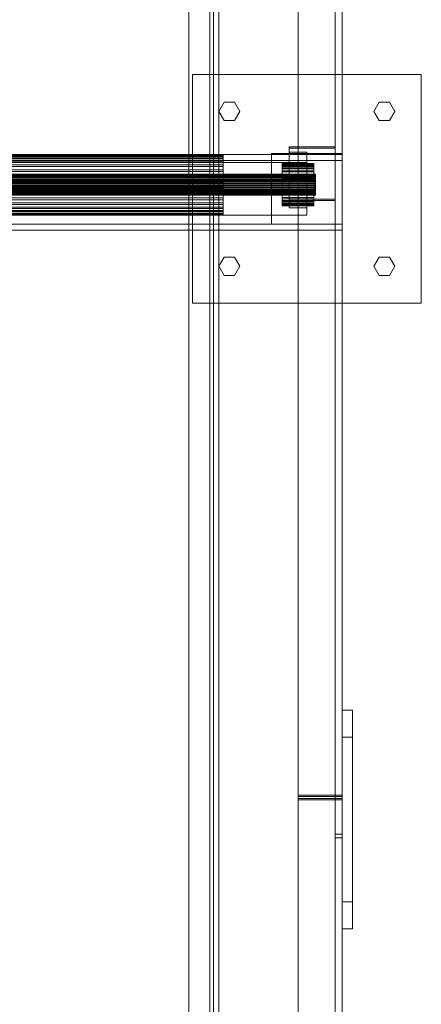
# Model space of a CAD drawing. Header units: millimetres. Extents: x -4738 to 65662, y -68080 to 6847.
# Tile 716 of 1056: x 27592 to 27820, y -21638 to -21078. Entities that reach past the tile are written whole.
import ezdxf

# ---------------------------------------------------------------- set-up
doc = ezdxf.new("R2010")
doc.units = ezdxf.units.MM
doc.layers.add('superior_C09', color=7, linetype='Continuous', lineweight=0)

msp = doc.modelspace()

# ---------------------------------------------------------------- linework, layer by layer
at = {"layer": 'superior_C09'}
for p, q in [((27750.067, -17792.489), (27750.067, -22171.241)), ((27750.067, -22172.041), (27750.067, -17793.289)), ((27771.067, -17793.689), (27771.067, -22172.44)), ((27775.067, -22171.241), (27775.067, -17792.489)), ((27775.067, -17793.289), (27775.067, -22172.041)), ((27775.067, -22172.44), (27775.067, -17793.689)), ((27750.067, -17805.813), (27750.067, -22184.565)), ((27775.067, -22184.565), (27775.067, -17805.813)), ((27750.067, -22185.364), (27750.067, -17806.612)), ((27771.067, -22185.364), (27771.067, -17806.612)), ((27775.067, -17806.612), (27775.067, -22185.364)), ((27700.067, -22092.939), (27700.067, -17852.939)), ((27700.067, -17853.338), (27700.067, -22093.338)), ((27700.067, -22106.662), (27700.067, -17866.662)), ((27700.067, -17867.061), (27700.067, -22107.061)), ((27702.067, -17907.74), (27702.067, -22028.81)), ((27702.067, -22033.473), (27702.067, -17912.404)), ((27705.067, -22028.81), (27705.067, -17907.74)), ((27705.067, -17912.404), (27705.067, -22033.473)), ((27700.067, -22023.962), (27700.067, -17922.714)), ((27700.067, -17923.114), (27700.067, -22024.362)), ((27688.067, -17952.846), (27688.067, -21994.629)), ((27688.067, -21995.429), (27688.067, -17953.646)), ((27771.067, -21994.629), (27771.067, -17952.846)), ((27771.067, -17953.646), (27771.067, -21995.429)), ((27750.067, -20331.449), (27750.067, -21518.768)), ((27750.067, -21519.568), (27750.067, -20332.248)), ((27771.067, -20331.449), (27771.067, -21518.768)), ((27775.067, -21518.768), (27775.067, -20331.449)), ((27775.067, -20332.248), (27775.067, -21519.568)), ((27771.067, -21541.018), (27771.067, -20353.699)), ((27775.067, -20353.699), (27775.067, -21541.018)), ((27690.067, -21239.458), (27690.067, -21109.458)), ((27690.067, -21109.458), (27820.067, -21109.458)), ((27820.067, -21109.458), (27820.067, -21239.458)), ((27705.067, -21130.458), (27708.067, -21125.262)), ((27708.067, -21125.262), (27714.067, -21125.262)), ((27714.067, -21125.262), (27717.067, -21130.458)), ((27793.067, -21130.458), (27796.067, -21125.262)), ((27796.067, -21125.262), (27802.067, -21125.262)), ((27802.067, -21125.262), (27805.067, -21130.458)), ((27708.067, -21135.654), (27705.067, -21130.458)), ((27717.067, -21130.458), (27714.067, -21135.654)), ((27796.067, -21135.654), (27793.067, -21130.458)), ((27805.067, -21130.458), (27802.067, -21135.654)), ((27714.067, -21135.654), (27708.067, -21135.654)), ((27802.067, -21135.654), (27796.067, -21135.654)), ((27775.067, -21154.972), (27225.067, -21154.972)), ((27292.567, -21155.162), (27707.567, -21155.162)), ((27292.567, -21155.28), (27707.567, -21155.28)), ((27292.567, -21155.696), (27707.567, -21155.696)), ((27292.567, -21156.046), (27707.567, -21156.046)), ((27707.567, -21155.696), (27707.567, -21155.162)), ((27707.567, -21155.162), (27707.567, -21155.28)), ((27707.567, -21155.28), (27707.567, -21156.046)), ((27707.567, -21156.862), (27707.567, -21155.696)), ((27707.567, -21156.046), (27707.567, -21157.43)), ((27735.067, -21194.458), (27735.067, -21154.458)), ((27735.067, -21154.458), (27775.067, -21154.458)), ((27745.067, -21150.601), (27745.067, -21180.333)), ((27771.067, -21150.601), (27745.067, -21150.601)), ((27745.067, -21150.601), (27745.067, -21151.4)), ((27745.067, -21151.4), (27771.067, -21151.4)), ((27745.067, -21181.133), (27745.067, -21151.4)), ((27745.067, -21153.574), (27745.067, -21177.36)), ((27755.067, -21153.574), (27745.067, -21153.574)), ((27745.067, -21153.574), (27745.067, -21161.568)), ((27755.067, -21177.36), (27755.067, -21153.574)), ((27755.067, -21161.568), (27755.067, -21153.574)), ((27771.067, -21180.333), (27771.067, -21150.601)), ((27771.067, -21151.4), (27771.067, -21150.601)), ((27771.067, -21151.4), (27771.067, -21181.133)), ((27775.067, -21154.458), (27775.067, -21194.458)), ((27775.067, -21194.615), (27775.067, -21154.972)), ((27775.067, -21158.303), (27775.067, -21154.972)), ((27225.067, -21158.303), (27775.067, -21158.303)), ((27755.067, -21159.458), (27245.067, -21159.458)), ((27292.567, -21156.862), (27707.567, -21156.862)), ((27292.567, -21157.43), (27707.567, -21157.43)), ((27292.567, -21158.614), (27707.567, -21158.614)), ((27292.567, -21159.378), (27707.567, -21159.378)), ((27292.567, -21160.885), (27707.567, -21160.885)), ((27707.567, -21158.614), (27707.567, -21156.862)), ((27707.567, -21157.43), (27707.567, -21159.378)), ((27707.567, -21160.885), (27707.567, -21158.614)), ((27707.567, -21159.378), (27707.567, -21161.817)), ((27707.567, -21163.589), (27707.567, -21160.885)), ((27741.067, -21160.236), (27741.067, -21160.152)), ((27741.067, -21160.152), (27741.067, -21160.529)), ((27741.067, -21160.152), (27759.067, -21160.152)), ((27741.067, -21160.776), (27741.067, -21160.236)), ((27741.067, -21160.236), (27759.067, -21160.236)), ((27741.067, -21160.529), (27741.067, -21161.352)), ((27741.067, -21160.529), (27759.067, -21160.529)), ((27741.067, -21161.753), (27741.067, -21160.776)), ((27741.067, -21160.776), (27759.067, -21160.776)), ((27741.067, -21161.352), (27741.067, -21162.589)), ((27741.067, -21161.352), (27759.067, -21161.352)), ((27745.067, -21161.568), (27755.067, -21161.568)), ((27745.067, -21185.354), (27745.067, -21161.568)), ((27755.067, -21159.458), (27755.067, -21189.458)), ((27755.067, -21161.568), (27755.067, -21185.354)), ((27759.067, -21160.529), (27759.067, -21160.152)), ((27759.067, -21160.152), (27759.067, -21160.236)), ((27759.067, -21160.236), (27759.067, -21160.776)), ((27759.067, -21161.352), (27759.067, -21160.529)), ((27759.067, -21160.776), (27759.067, -21161.753)), ((27759.067, -21162.589), (27759.067, -21161.352)), ((27775.067, -21158.303), (27775.067, -21197.946)), ((27240.067, -21166.141), (27760.067, -21166.141)), ((27240.067, -21166.182), (27760.067, -21166.182)), ((27240.067, -21166.329), (27760.067, -21166.329)), ((27240.067, -21166.453), (27760.067, -21166.453)), ((27240.067, -21166.74), (27760.067, -21166.74)), ((27240.067, -21166.941), (27760.067, -21166.941)), ((27292.567, -21161.817), (27707.567, -21161.817)), ((27292.567, -21163.589), (27707.567, -21163.589)), ((27292.567, -21164.652), (27707.567, -21164.652)), ((27292.567, -21166.62), (27707.567, -21166.62)), ((27707.567, -21161.817), (27707.567, -21164.652)), ((27707.567, -21166.62), (27707.567, -21163.589)), ((27707.567, -21164.652), (27707.567, -21167.774)), ((27707.567, -21169.864), (27707.567, -21166.62)), ((27741.067, -21163.128), (27741.067, -21161.753)), ((27741.067, -21161.753), (27759.067, -21161.753)), ((27741.067, -21162.589), (27741.067, -21164.192)), ((27741.067, -21162.589), (27759.067, -21162.589)), ((27741.067, -21164.85), (27741.067, -21163.128)), ((27741.067, -21163.128), (27759.067, -21163.128)), ((27741.067, -21164.192), (27741.067, -21166.101)), ((27741.067, -21164.192), (27759.067, -21164.192)), ((27741.067, -21166.851), (27741.067, -21164.85)), ((27741.067, -21164.85), (27759.067, -21164.85)), ((27741.067, -21166.101), (27741.067, -21168.241)), ((27741.067, -21166.101), (27759.067, -21166.101)), ((27741.067, -21169.055), (27741.067, -21166.851)), ((27741.067, -21166.851), (27759.067, -21166.851)), ((27759.067, -21161.753), (27759.067, -21163.128)), ((27759.067, -21164.192), (27759.067, -21162.589)), ((27759.067, -21163.128), (27759.067, -21164.85)), ((27759.067, -21166.101), (27759.067, -21164.192)), ((27759.067, -21164.85), (27759.067, -21166.851)), ((27759.067, -21168.241), (27759.067, -21166.101)), ((27759.067, -21166.851), (27759.067, -21169.055)), ((27760.067, -21166.329), (27760.067, -21166.141)), ((27760.067, -21166.141), (27760.067, -21166.182)), ((27760.067, -21166.182), (27760.067, -21166.453)), ((27760.067, -21166.74), (27760.067, -21166.329)), ((27760.067, -21166.453), (27760.067, -21166.941)), ((27760.067, -21167.359), (27760.067, -21166.74)), ((27760.067, -21166.941), (27760.067, -21167.629)), ((27240.067, -21167.359), (27760.067, -21167.359)), ((27240.067, -21167.629), (27760.067, -21167.629)), ((27240.067, -21168.16), (27760.067, -21168.16)), ((27240.067, -21168.489), (27760.067, -21168.489)), ((27240.067, -21169.115), (27760.067, -21169.115)), ((27240.067, -21169.49), (27760.067, -21169.49)), ((27240.067, -21170.185), (27760.067, -21170.185)), ((27240.067, -21170.592), (27760.067, -21170.592)), ((27240.067, -21171.329), (27760.067, -21171.329)), ((27240.067, -21171.753), (27760.067, -21171.753)), ((27240.067, -21172.505), (27760.067, -21172.505)), ((27292.567, -21167.774), (27707.567, -21167.774)), ((27292.567, -21169.864), (27707.567, -21169.864)), ((27292.567, -21171.063), (27707.567, -21171.063)), ((27707.567, -21167.774), (27707.567, -21171.063)), ((27707.567, -21173.194), (27707.567, -21169.864)), ((27707.567, -21171.063), (27707.567, -21174.394)), ((27741.067, -21168.241), (27741.067, -21170.53)), ((27741.067, -21168.241), (27759.067, -21168.241)), ((27741.067, -21171.377), (27741.067, -21169.055)), ((27741.067, -21169.055), (27759.067, -21169.055)), ((27741.067, -21170.53), (27741.067, -21172.881)), ((27741.067, -21170.53), (27759.067, -21170.53)), ((27741.067, -21173.728), (27741.067, -21171.377)), ((27741.067, -21171.377), (27759.067, -21171.377)), ((27741.067, -21172.881), (27741.067, -21175.203)), ((27741.067, -21172.881), (27759.067, -21172.881)), ((27759.067, -21170.53), (27759.067, -21168.241)), ((27759.067, -21169.055), (27759.067, -21171.377)), ((27759.067, -21172.881), (27759.067, -21170.53)), ((27759.067, -21171.377), (27759.067, -21173.728)), ((27759.067, -21175.203), (27759.067, -21172.881)), ((27760.067, -21168.16), (27760.067, -21167.359)), ((27760.067, -21167.629), (27760.067, -21168.489)), ((27760.067, -21169.115), (27760.067, -21168.16)), ((27760.067, -21168.489), (27760.067, -21169.49)), ((27760.067, -21170.185), (27760.067, -21169.115)), ((27760.067, -21169.49), (27760.067, -21170.592)), ((27760.067, -21171.329), (27760.067, -21170.185)), ((27760.067, -21170.592), (27760.067, -21171.753)), ((27760.067, -21172.505), (27760.067, -21171.329)), ((27760.067, -21171.753), (27760.067, -21172.928)), ((27760.067, -21173.666), (27760.067, -21172.505)), ((27240.067, -21172.928), (27760.067, -21172.928)), ((27240.067, -21173.666), (27760.067, -21173.666)), ((27240.067, -21174.073), (27760.067, -21174.073)), ((27240.067, -21174.768), (27760.067, -21174.768)), ((27240.067, -21175.143), (27760.067, -21175.143)), ((27240.067, -21175.768), (27760.067, -21175.768)), ((27240.067, -21176.097), (27760.067, -21176.097)), ((27240.067, -21176.629), (27760.067, -21176.629)), ((27240.067, -21176.899), (27760.067, -21176.899)), ((27240.067, -21177.317), (27760.067, -21177.317)), ((27240.067, -21177.517), (27760.067, -21177.517)), ((27240.067, -21177.805), (27760.067, -21177.805)), ((27240.067, -21177.929), (27760.067, -21177.929)), ((27760.067, -21178.075), (27240.067, -21178.075)), ((27240.067, -21178.117), (27760.067, -21178.117)), ((27292.567, -21173.194), (27707.567, -21173.194)), ((27292.567, -21174.394), (27707.567, -21174.394)), ((27292.567, -21176.484), (27707.567, -21176.484)), ((27292.567, -21177.637), (27707.567, -21177.637)), ((27707.567, -21176.484), (27707.567, -21173.194)), ((27707.567, -21174.394), (27707.567, -21177.637)), ((27707.567, -21179.606), (27707.567, -21176.484)), ((27707.567, -21177.637), (27707.567, -21180.669)), ((27741.067, -21176.017), (27741.067, -21173.728)), ((27741.067, -21173.728), (27759.067, -21173.728)), ((27741.067, -21175.203), (27741.067, -21177.407)), ((27741.067, -21175.203), (27759.067, -21175.203)), ((27741.067, -21178.157), (27741.067, -21176.017)), ((27741.067, -21176.017), (27759.067, -21176.017)), ((27741.067, -21177.407), (27741.067, -21179.408)), ((27741.067, -21177.407), (27759.067, -21177.407)), ((27741.067, -21180.066), (27741.067, -21178.157)), ((27741.067, -21178.157), (27759.067, -21178.157)), ((27745.067, -21177.36), (27755.067, -21177.36)), ((27745.067, -21185.354), (27745.067, -21177.36)), ((27755.067, -21185.354), (27755.067, -21177.36)), ((27759.067, -21173.728), (27759.067, -21176.017)), ((27759.067, -21177.407), (27759.067, -21175.203)), ((27759.067, -21176.017), (27759.067, -21178.157)), ((27759.067, -21179.408), (27759.067, -21177.407)), ((27759.067, -21178.157), (27759.067, -21180.066)), ((27760.067, -21172.928), (27760.067, -21174.073)), ((27760.067, -21174.768), (27760.067, -21173.666)), ((27760.067, -21174.073), (27760.067, -21175.143)), ((27760.067, -21175.768), (27760.067, -21174.768)), ((27760.067, -21175.143), (27760.067, -21176.097)), ((27760.067, -21176.629), (27760.067, -21175.768)), ((27760.067, -21176.097), (27760.067, -21176.899)), ((27760.067, -21177.317), (27760.067, -21176.629)), ((27760.067, -21176.899), (27760.067, -21177.517)), ((27760.067, -21177.805), (27760.067, -21177.317)), ((27760.067, -21177.517), (27760.067, -21177.929)), ((27760.067, -21178.075), (27760.067, -21177.805)), ((27760.067, -21177.929), (27760.067, -21178.117)), ((27760.067, -21178.117), (27760.067, -21178.075)), ((27292.567, -21179.606), (27707.567, -21179.606)), ((27292.567, -21180.669), (27707.567, -21180.669)), ((27292.567, -21182.441), (27707.567, -21182.441)), ((27292.567, -21183.373), (27707.567, -21183.373)), ((27707.567, -21182.441), (27707.567, -21179.606)), ((27707.567, -21180.669), (27707.567, -21183.373)), ((27707.567, -21184.879), (27707.567, -21182.441)), ((27707.567, -21183.373), (27707.567, -21185.644)), ((27741.067, -21179.408), (27741.067, -21181.129)), ((27741.067, -21179.408), (27759.067, -21179.408)), ((27741.067, -21181.669), (27741.067, -21180.066)), ((27741.067, -21180.066), (27759.067, -21180.066)), ((27741.067, -21181.129), (27741.067, -21182.505)), ((27741.067, -21181.129), (27759.067, -21181.129)), ((27741.067, -21182.906), (27741.067, -21181.669)), ((27741.067, -21181.669), (27759.067, -21181.669)), ((27741.067, -21182.505), (27741.067, -21183.481)), ((27741.067, -21182.505), (27759.067, -21182.505)), ((27741.067, -21183.728), (27741.067, -21182.906)), ((27741.067, -21182.906), (27759.067, -21182.906)), ((27741.067, -21183.481), (27741.067, -21184.022)), ((27741.067, -21183.481), (27759.067, -21183.481)), ((27741.067, -21184.105), (27741.067, -21183.728)), ((27741.067, -21183.728), (27759.067, -21183.728)), ((27741.067, -21184.022), (27741.067, -21184.105)), ((27759.067, -21184.022), (27741.067, -21184.022)), ((27745.067, -21180.333), (27771.067, -21180.333)), ((27745.067, -21181.133), (27745.067, -21180.333)), ((27771.067, -21181.133), (27745.067, -21181.133)), ((27759.067, -21181.129), (27759.067, -21179.408)), ((27759.067, -21180.066), (27759.067, -21181.669)), ((27759.067, -21182.505), (27759.067, -21181.129)), ((27759.067, -21181.669), (27759.067, -21182.906)), ((27759.067, -21183.481), (27759.067, -21182.505)), ((27759.067, -21182.906), (27759.067, -21183.728)), ((27759.067, -21184.022), (27759.067, -21183.481)), ((27759.067, -21183.728), (27759.067, -21184.105)), ((27759.067, -21184.105), (27759.067, -21184.022)), ((27771.067, -21181.133), (27771.067, -21180.333)), ((27245.067, -21189.458), (27755.067, -21189.458)), ((27292.567, -21184.879), (27707.567, -21184.879)), ((27292.567, -21185.644), (27707.567, -21185.644)), ((27292.567, -21186.828), (27707.567, -21186.828)), ((27292.567, -21187.396), (27707.567, -21187.396)), ((27292.567, -21188.212), (27707.567, -21188.212)), ((27292.567, -21188.562), (27707.567, -21188.562)), ((27707.567, -21188.977), (27292.567, -21188.977)), ((27292.567, -21189.095), (27707.567, -21189.095)), ((27707.567, -21186.828), (27707.567, -21184.879)), ((27707.567, -21185.644), (27707.567, -21187.396)), ((27707.567, -21188.212), (27707.567, -21186.828)), ((27707.567, -21187.396), (27707.567, -21188.562)), ((27707.567, -21188.977), (27707.567, -21188.212)), ((27707.567, -21188.562), (27707.567, -21189.095)), ((27707.567, -21189.095), (27707.567, -21188.977)), ((27741.067, -21184.105), (27759.067, -21184.105)), ((27755.067, -21185.354), (27745.067, -21185.354)), ((27225.067, -21194.615), (27775.067, -21194.615)), ((27775.067, -21194.458), (27735.067, -21194.458)), ((27775.067, -21197.946), (27775.067, -21194.615)), ((27775.067, -21197.946), (27225.067, -21197.946)), ((27705.067, -21218.458), (27708.067, -21213.262)), ((27708.067, -21213.262), (27714.067, -21213.262)), ((27714.067, -21213.262), (27717.067, -21218.458)), ((27793.067, -21218.458), (27796.067, -21213.262)), ((27796.067, -21213.262), (27802.067, -21213.262)), ((27802.067, -21213.262), (27805.067, -21218.458)), ((27708.067, -21223.654), (27705.067, -21218.458)), ((27717.067, -21218.458), (27714.067, -21223.654)), ((27796.067, -21223.654), (27793.067, -21218.458)), ((27805.067, -21218.458), (27802.067, -21223.654)), ((27714.067, -21223.654), (27708.067, -21223.654)), ((27802.067, -21223.654), (27796.067, -21223.654)), ((27820.067, -21239.458), (27690.067, -21239.458)), ((27775.067, -21470.504), (27775.067, -21579.523)), ((27781.067, -21470.504), (27775.067, -21470.504)), ((27775.067, -21470.504), (27775.067, -21485.826)), ((27781.067, -21579.523), (27781.067, -21470.504)), ((27781.067, -21485.826), (27781.067, -21470.504)), ((27775.067, -21485.826), (27781.067, -21485.826)), ((27775.067, -21594.846), (27775.067, -21485.826)), ((27781.067, -21485.826), (27781.067, -21594.846)), ((27750.067, -21518.768), (27775.067, -21518.768)), ((27750.067, -21519.568), (27750.067, -21518.768)), ((27775.067, -21519.568), (27750.067, -21519.568)), ((27771.067, -21518.768), (27775.067, -21518.768)), ((27771.067, -21541.018), (27771.067, -21518.768)), ((27775.067, -21541.018), (27775.067, -21518.768)), ((27775.067, -21519.568), (27775.067, -21518.768)), ((27750.067, -21520.75), (27750.067, -21994.629)), ((27775.067, -21520.75), (27750.067, -21520.75)), ((27750.067, -21520.75), (27750.067, -21521.55)), ((27750.067, -21521.55), (27775.067, -21521.55)), ((27750.067, -21995.429), (27750.067, -21521.55)), ((27771.067, -21520.75), (27771.067, -21994.629)), ((27775.067, -21520.75), (27771.067, -21520.75)), ((27771.067, -21520.75), (27771.067, -21543.001)), ((27775.067, -21994.629), (27775.067, -21520.75)), ((27775.067, -21543.001), (27775.067, -21520.75)), ((27775.067, -21521.55), (27775.067, -21520.75)), ((27775.067, -21521.55), (27775.067, -21995.429)), ((27775.067, -21541.018), (27771.067, -21541.018)), ((27771.067, -21543.001), (27775.067, -21543.001)), ((27771.067, -22016.88), (27771.067, -21543.001)), ((27775.067, -21543.001), (27775.067, -22016.88)), ((27775.067, -21579.523), (27781.067, -21579.523)), ((27775.067, -21594.846), (27775.067, -21579.523)), ((27781.067, -21594.846), (27781.067, -21579.523)), ((27781.067, -21594.846), (27775.067, -21594.846))]:
    msp.add_line(p, q, dxfattribs=at)

doc.saveas('drawing.dxf')
